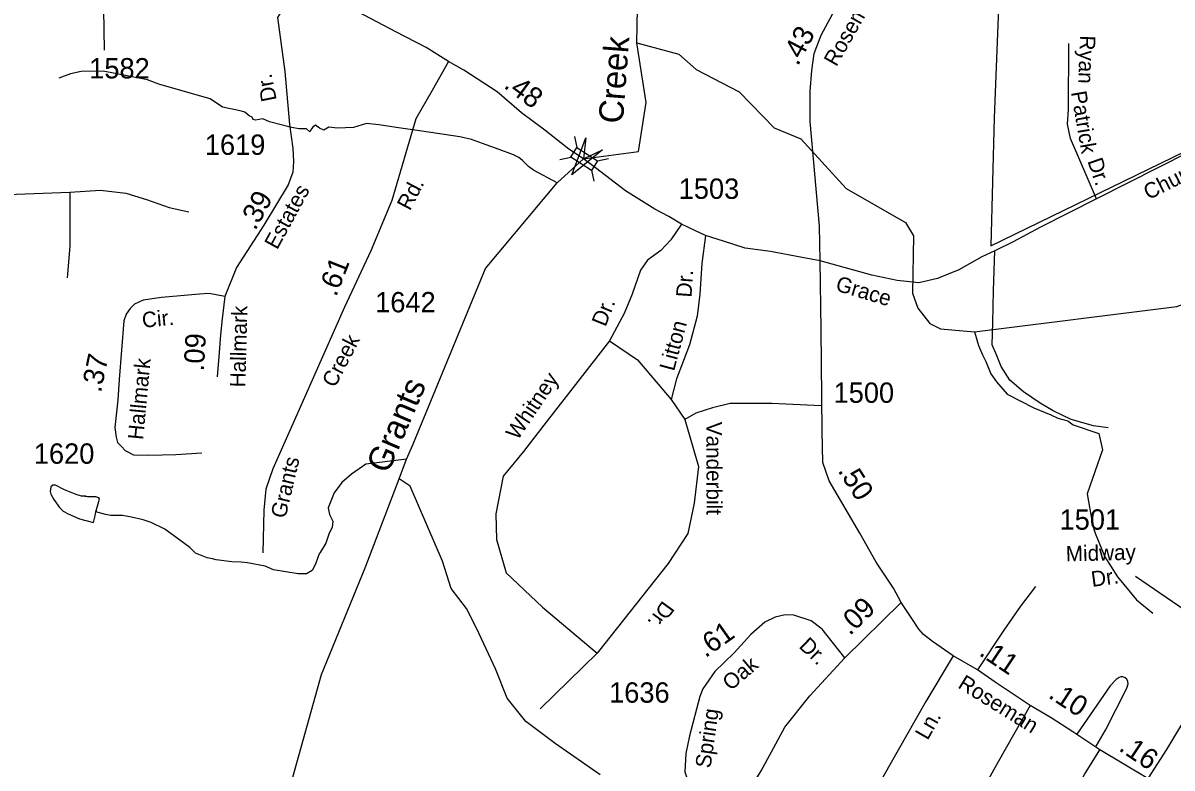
# Model space of a CAD drawing. Extents: x 1473865 to 1648260, y 639067 to 773536.
# Drawn here: x 1533398 to 1540456, y 678674 to 683249 of the extents above; entities that cross this region are included whole.
import ezdxf

# ---------------------------------------------------------------- set-up
doc = ezdxf.new("R2010")
doc.units = 0
for name, color, linetype in [('Exist Boundary Political City Limit New', 7, 'Continuous'), ('Exist Hydrographic Creek Single Shore', 7, 'Continuous'), ('Exist Hydrographic Creek Single Shore Label', 7, 'Continuous'), ('Exist Hydrographic Misc Water Feature', 7, 'Continuous'), ('Exist Road Non-System Type 51', 7, 'Continuous'), ('Exist Road Non-System Type 51 Label', 7, 'Continuous'), ('Exist Road Secondary Mileage Hundredths English Label', 7, 'Continuous'), ('Exist Road Secondary Structure Standard Bridge Attributed CELL', 7, 'Continuous'), ('Exist Road Secondary Structure Standard Bridge CELL', 7, 'Continuous'), ('Exist Road Secondary Type 51 Attributed', 7, 'Continuous'), ('Exist Road Secondary Type 51 Label', 7, 'Continuous'), ('Exist Road Secondary Type 51 Number Label', 7, 'Continuous'), ('Map Preparation Boundary City Limit Buffer Line', 7, 'Continuous')]:
    doc.layers.add(name, color=color, linetype=linetype)

msp = doc.modelspace()

# ---------------------------------------------------------------- linework, layer by layer
at = {"layer": 'Exist Boundary Political City Limit New'}
msp.add_lwpolyline([(1539416.6, 684017.8), (1539364.2, 682667.6), (1539344, 681881.7), (1540535.4, 682460.9)], dxfattribs=at)
at = {"layer": 'Exist Hydrographic Creek Single Shore'}
for points in [[(1537169.4, 683128.3), (1537173.2, 683337.9), (1537113.4, 683818.8), (1537126.4, 684159.9), (1537196.4, 684352.2), (1537333.4, 684549.6), (1537417.4, 684623.4)], [(1535753.8, 680571.3), (1535792.4, 680659.5), (1536238.3, 681742.2), (1536679.3, 682267.5), (1536840.5, 682415.4), (1537178.7, 682459.9), (1537226.5, 682761.6), (1537169.4, 683128.3)], [(1537169.4, 683128.3), (1537426.4, 683057.5), (1537533.3, 682963.4), (1537797.3, 682826.8), (1538011.4, 682605.9), (1538176.4, 682536.9), (1538455.3, 682232.6), (1538819.4, 682025), (1538867.4, 681941.9), (1538862.4, 681590.8), (1538894.4, 681498.2), (1538967.4, 681404.8), (1539033.4, 681370.7), (1539242.3, 681353.4), (1540486.4, 681508.8), (1540679.4, 681580.4), (1541259.4, 681913.3), (1541436.4, 681985.2), (1541794.2, 682257.3), (1541971.2, 682326)], [(1536679.3, 682267.5), (1536533.6, 682345.2), (1536502, 682368), (1536466.6, 682404.8), (1536442.9, 682422.5), (1536411.2, 682439.5), (1536323.6, 682472.5), (1536241.9, 682502), (1536152.5, 682533.4), (1536080.6, 682550.4), (1535847.3, 682584.7), (1535703.4, 682606.4), (1535583.6, 682624.5), (1535507.8, 682631.8), (1535427, 682607.7), (1535329.1, 682603.5), (1535275.4, 682610.4), (1535245, 682591.1), (1535218.8, 682603.5), (1535195.4, 682621.5), (1535177.5, 682610.4), (1535170.6, 682599.4), (1535159.5, 682581.5), (1535138.9, 682599.4), (1535093.4, 682599.4), (1535047.9, 682607.7), (1534912.7, 682642.1), (1534870, 682660.1), (1534825.9, 682653.2), (1534810.7, 682655.9), (1534805.2, 682671.1), (1534787.3, 682679.4), (1534761.1, 682701.4), (1534730.8, 682709.7), (1534623.2, 682733.1), (1534547.8, 682783.2), (1534239.2, 682871.5), (1534215.1, 682880.2), (1534161.5, 682901), (1534037.7, 682924.8), (1533890.2, 682953.2), (1533754.1, 682951.1), (1533689.8, 682936.8), (1533617.4, 682911.1)], [(1535753.8, 680571.3), (1535502.8, 680540.9), (1535416, 680477.5), (1535356.7, 680427.9), (1535309.8, 680363.1), (1535272.6, 680272.1), (1535279.5, 680230.7), (1535300.2, 680189.4), (1535296, 680152.1), (1535276.7, 680110.8), (1535257.4, 680055.6), (1535223.2, 679998), (1535216.9, 679989.9), (1535196.8, 679931.5), (1535181.6, 679901.2), (1535174.7, 679886), (1535140.2, 679866.7), (1535114, 679866.7), (1535087.8, 679866.7), (1534936.3, 679891.8), (1534884.7, 679912.5), (1534777, 679934.4), (1534737, 679938.4), (1534681, 679939.5), (1534585.2, 679953), (1534561.2, 679957.6), (1534529.4, 679965.6), (1534457.7, 679993.3), (1534422.4, 680027.7), (1534268.1, 680139.9), (1534184.6, 680181.8), (1534136.9, 680198.4), (1534065.1, 680215.4), (1534009.2, 680223.9), (1533937.2, 680225.4), (1533905.3, 680230.1), (1533845.6, 680246.9)], [(1534903.8, 677929.3), (1535038.3, 677980.1), (1535084, 678226.5), (1535055.3, 678618.2), (1535232.3, 679248.1), (1535500.3, 679902.5), (1535709.3, 680449.8), (1535753.8, 680571.3)], [(1536943.6, 678632.8), (1536667.3, 678825.3), (1536486.3, 678960.3), (1536372.3, 679103.7), (1536299.3, 679282.4), (1536185.3, 679528.9), (1536121.9, 679653), (1536028.2, 679777.1), (1535974.4, 679943.9), (1535884.8, 680153.5), (1535775.3, 680405.7), (1535709.3, 680449.8)]]:
    msp.add_lwpolyline(points, dxfattribs=at)
at = {"layer": 'Exist Hydrographic Misc Water Feature'}
for points in [[(1539242.3, 681353.4), (1539267.9, 681268.3), (1539290.9, 681211.2), (1539312.3, 681171.4), (1539343.8, 681094.7), (1539378.7, 681044.6), (1539443.8, 680969), (1539607.8, 680886.4), (1539712.3, 680842.1), (1539753.8, 680822.2), (1539815.2, 680805.2), (1539848.2, 680781.6), (1540006.7, 680729.2), (1540029.2, 680627), (1539935.7, 680357.1), (1539964.9, 680180.9), (1539976.4, 680140.4), (1539983.9, 680116.5), (1540043.8, 679970.9), (1540121.7, 679847.8), (1540237.7, 679707.6), (1540338.3, 679624.3)], [(1533845.6, 680246.9), (1533849.7, 680255.1), (1533849.8, 680262.4), (1533864.5, 680310.5), (1533866.9, 680326.9), (1533862.9, 680332.7), (1533844.9, 680338.8), (1533797, 680339.8), (1533781.1, 680344.3), (1533757.1, 680343.9), (1533725.2, 680352.8), (1533653.6, 680382.1), (1533598, 680411.1), (1533582, 680411.5), (1533567.8, 680401.1), (1533565.4, 680371.6), (1533569.2, 680355.1), (1533586.6, 680322.7), (1533621.9, 680274.4), (1533645.4, 680251.8), (1533675.3, 680235.6), (1533744.8, 680204.6), (1533830.5, 680180.8), (1533841.2, 680223.2), (1533845.6, 680246.9)], [(1533845.6, 680246.9), (1533864.5, 680310.5), (1533866.9, 680326.9), (1533862.9, 680332.7), (1533844.9, 680338.8), (1533797, 680339.8), (1533757.1, 680343.9), (1533725.2, 680352.8), (1533653.6, 680382.1), (1533598, 680411.1), (1533582, 680411.5), (1533567.8, 680401.1), (1533565.4, 680371.6), (1533569.2, 680355.1), (1533586.6, 680322.7), (1533621.9, 680274.4), (1533645.4, 680251.8), (1533675.3, 680235.6), (1533744.8, 680204.6), (1533830.5, 680180.8), (1533841.2, 680223.2), (1533845.6, 680246.9)]]:
    msp.add_lwpolyline(points, dxfattribs=at)
at = {"layer": 'Exist Road Non-System Type 51'}
for points in [[(1539991.2, 682170.1), (1539831.5, 682540.9), (1539813.5, 682628.4), (1539819.5, 682718.8), (1539822.5, 683122.7)], [(1532560.7, 682199.6), (1532738, 682194), (1533081.6, 682188.5), (1533685.6, 682210.7)], [(1533685.6, 682210.7), (1533685.6, 682005.5), (1533685.6, 681877.9), (1533669, 681683.8)], [(1533685.6, 682210.7), (1533874, 682221.8), (1534029.2, 682205.1), (1534156.7, 682166.3), (1534295.2, 682116.4), (1534417.1, 682088.7)], [(1537443.5, 682014.7), (1537376.5, 681916.9), (1537316.2, 681852.8), (1537233.2, 681792.4), (1537191.8, 681732), (1537139, 681584.9), (1537090, 681464.2), (1536999.5, 681298.1)], [(1537590.5, 681944.1), (1537567.8, 681771.5), (1537554.6, 681583.8), (1537539.5, 681449.4), (1537492.4, 681273.6), (1537443.5, 681144.6), (1537412.9, 681063.1), (1537378.8, 680937.9)], [(1540063.4, 680762.5), (1539973.7, 680776.3), (1539836.4, 680814.9), (1539725.8, 680868), (1539645.7, 680915), (1539543.7, 680984.5), (1539459.1, 681056.1), (1539406.5, 681139.2), (1539378, 681211.6), (1539351.3, 681271.9), (1539355.1, 681409.8), (1539359.8, 681606.4), (1539368.3, 681849.2)], [(1536999.5, 681298.1), (1536596.2, 680779), (1536471.7, 680616.8), (1536347.3, 680465.9), (1536302.1, 680235.7), (1536305.8, 680077.2), (1536366.2, 679873.5), (1536588.6, 679662.2), (1536924.2, 679379.2)], [(1536999.5, 681298.1), (1537172.9, 681181.2), (1537378.8, 680937.9)], [(1537378.8, 680937.9), (1537463.2, 680815.2)], [(1538300.2, 680898.2), (1537998.6, 680913.3), (1537742.2, 680913.3), (1537632.9, 680886.9), (1537531.1, 680852.9), (1537463.2, 680815.2)], [(1537463.2, 680815.2), (1537546.3, 680526.2), (1537519.9, 680299.8), (1537482.2, 680115), (1537361.5, 679930.1), (1536924.2, 679379.2)], [(1539616.8, 679788.6), (1539524.3, 679668.1), (1539423.4, 679520.1), (1539260.4, 679276.8)], [(1536924.2, 679379.2), (1536573.6, 679037.1)], [(1539991, 678808.5), (1540047.4, 678906.4), (1540178.2, 679163.7), (1540186.6, 679191.6), (1540185.1, 679205.2), (1540178.5, 679218.6), (1540167.5, 679228), (1540154.8, 679233.6), (1540142.4, 679234.3), (1540131.4, 679230.7), (1540112.7, 679216.9), (1540076.5, 679177.8), (1539870.9, 678881.5)], [(1540725.2, 679268.2), (1540604, 679090.6), (1540422.4, 678788.1), (1540307.5, 678609.1)]]:
    msp.add_lwpolyline(points, dxfattribs=at)
at = {"layer": 'Exist Road Secondary Structure Standard Bridge Attributed CELL'}
msp.add_lwpolyline([(1536958.1, 682470.7), (1536769.3, 682316.5), (1536855.7, 682544.5), (1536840.5, 682415.4)], close=True, dxfattribs=at)
at = {"layer": 'Exist Road Secondary Structure Standard Bridge CELL'}
for p, q in [((1536786.3, 682553), (1536800.8, 682485.6)), ((1536695, 682411.8), (1536762.4, 682426.3)), ((1536927.5, 682403.3), (1536994.9, 682417.8)), ((1536890, 682345.3), (1536904.5, 682277.9))]:
    msp.add_line(p, q, dxfattribs=at)
msp.add_lwpolyline([(1536800.8, 682485.6), (1536927.7, 682403.6), (1536889.3, 682344.3), (1536762.4, 682426.3)], close=True, dxfattribs=at)
at = {"layer": 'Exist Road Secondary Type 51 Attributed'}
msp.add_line((1538791.2, 679690.2), (1538446.5, 679351.1), dxfattribs=at)
for points in [[(1538295.5, 681789.5), (1538291.2, 682002.1), (1538233.4, 682644.9), (1538233.7, 682767), (1538233.6, 682830.3), (1538242.4, 682956.8), (1538257.1, 683062.7), (1538301.2, 683174.5), (1538398.2, 683356.8), (1538565, 683592.3), (1538806.3, 683935.4)], [(1535118.2, 683506.6), (1535011.3, 683364.5), (1534961.6, 683282.2), (1535006.5, 682952.4), (1535034.1, 682625.6), (1535056.1, 682479.5), (1535058.9, 682399.5), (1535056.1, 682333.3), (1535025.8, 682254.7), (1534876.9, 682007.9), (1534710.1, 681747.3), (1534638.4, 681569.5)], [(1536012.4, 683013.4), (1535874, 683099.4), (1535688.1, 683194.2), (1535458.7, 683316.6), (1535118.2, 683506.6)], [(1536012.4, 683013.4), (1535912, 682835.4), (1535811.7, 682660.8), (1535664.2, 682159.6), (1535534.6, 681849.4), (1535371.9, 681503.3), (1535056.1, 680787.7), (1534932, 680512), (1534889.3, 680386.5), (1534876.9, 680256.9), (1534870, 679995)], [(1536840.5, 682415.4), (1536750.6, 682475.4), (1536604.2, 682591.2), (1536460.2, 682697.9), (1536310.9, 682827.2), (1536105.5, 682959), (1536012.4, 683013.4)], [(1540941.1, 682648), (1539991.2, 682170.1), (1539647.1, 681994.5), (1539479.4, 681905.7), (1539368.3, 681849.2), (1539287.7, 681813.3), (1539146.2, 681734.1), (1539015.3, 681680.5), (1538900.3, 681652.9), (1538768.6, 681667.4), (1538611, 681700.6), (1538295.5, 681789.5)], [(1538295.5, 681789.5), (1538183.7, 681809.6), (1537990.3, 681845.9), (1537834.3, 681867.1), (1537701.1, 681909.6), (1537590.5, 681944.1), (1537528.8, 681973.5), (1537443.5, 682014.7), (1537365.5, 682060.9), (1537279.7, 682106.6), (1537098.3, 682218.7), (1536914.2, 682360), (1536840.5, 682415.4)], [(1538791.2, 679690.2), (1538745.5, 679778.2), (1538638, 679938.5), (1538537.6, 680116.5), (1538350, 680438.1), (1538310.1, 680550.8), (1538307.1, 680742.6), (1538301.2, 681366.2), (1538295.5, 681789.5)], [(1534638.4, 681569.5), (1534541.9, 681588.8), (1534482.6, 681584.6), (1534248.2, 681562.6), (1534136.5, 681547.4), (1534082.7, 681522.6), (1534055.2, 681496.4), (1534031.7, 681461.9), (1534017.9, 681419.2), (1533987.6, 681059.3), (1533979.3, 680935.3), (1533961.4, 680765.7), (1533969.7, 680705), (1533978.4, 680672.5), (1534002.8, 680648.5), (1534026.2, 680623.8), (1534075.9, 680596.9), (1534169.6, 680596.1), (1534336.4, 680600.2), (1534496.4, 680609.9)], [(1534638.4, 681569.5), (1534621.8, 681433), (1534610.8, 681335.1), (1534602.5, 681224.8), (1534590.1, 681075.9)], [(1539111, 679363.5), (1538984.2, 679450.3), (1538929, 679493.1), (1538901.5, 679526.2), (1538858, 679592.1), (1538791.2, 679690.2)], [(1538446.5, 679351.1), (1538307.1, 679527.4), (1538238.3, 679577.2), (1538132.1, 679611.7), (1538079.7, 679614.4), (1538019.1, 679599.3), (1537955.6, 679570.3), (1537868.8, 679494.5), (1537766.7, 679381.4), (1537647.7, 679267.3), (1537573.7, 679160.8), (1537554.4, 679113.9), (1537492.4, 678871.3), (1537468.7, 678763.2)], [(1537994.8, 678772.7), (1538076.7, 678923.8), (1538230.5, 679117.3), (1538446.5, 679351.1)], [(1539111, 679363.5), (1538942.9, 679082.6), (1538713.9, 678678.2), (1538555.4, 678394.2), (1538266.5, 677925.8), (1538270, 677883.6), (1538276.4, 677831), (1538306.6, 677759.4), (1538378.3, 677676.1), (1538507.4, 677549.8), (1538569.2, 677488.4), (1538632.1, 677431.1), (1538779.8, 677297.3), (1538937.5, 677228.4), (1539121, 677202.6), (1539302.5, 677195.9), (1539390.6, 677199.7), (1539591.3, 677303), (1539703.2, 677363.3), (1539783.5, 677409.2), (1539829.4, 677458), (1539935.5, 677641.7), (1540353.5, 678389.6), (1540430.9, 678518.8)], [(1539585.1, 679057.9), (1539369.9, 679200.7), (1539260.4, 679276.8), (1539111, 679363.5)], [(1539585.1, 679057.9), (1539387.3, 678711.3), (1539185.5, 678348.7), (1539041.4, 678106.9), (1539002.1, 678051.4), (1538985.8, 678028.2), (1538971.4, 677993.7), (1538953.1, 677936.2), (1538958.8, 677891.9), (1538965.7, 677870.3), (1538991.5, 677830.1), (1539030, 677800.9), (1539078.4, 677760.8)], [(1540012.2, 678785.7), (1539846.1, 678896.5), (1539713.8, 678983), (1539585.1, 679057.9)], [(1537468.7, 678763.2), (1537463.4, 678650.7), (1537474.5, 678620.3), (1537486.9, 678559.7), (1537504.8, 678515.6), (1537557.2, 678481.1), (1537637.1, 678472.8), (1537708.8, 678465.9), (1537758.5, 678481.1), (1537819.1, 678518.3), (1537880.4, 678572.9), (1537932.2, 678657.1), (1537994.8, 678772.7)], [(1539078.4, 677760.8), (1539130.8, 677739), (1539195, 677711), (1539236.2, 677708.8), (1539263.9, 677709.6), (1539312.7, 677712.5), (1539370, 677729.7), (1539411.1, 677763.4), (1539441.4, 677797.4), (1539582.3, 678036.8), (1539917.6, 678633.6), (1540012.2, 678785.7)], [(1540430.9, 678518.8), (1540307.5, 678609.1), (1540012.2, 678785.7)]]:
    msp.add_lwpolyline(points, dxfattribs=at)
at = {"layer": 'Exist Road Secondary Type 51 Number Label'}
for points in [[(1534277.1, 683854.1), (1533891.1, 683459.7), (1533896.6, 683082)], [(1541224, 678780.6), (1540953.3, 679356.6), (1540231.6, 679849.3)]]:
    msp.add_lwpolyline(points, dxfattribs=at)
at = {"layer": 'Map Preparation Boundary City Limit Buffer Line'}
msp.add_lwpolyline([(1539416.6, 684017.8), (1539364.2, 682667.6), (1539344, 681881.7), (1540535.4, 682460.9)], dxfattribs=at)

# ---------------------------------------------------------------- texts
at = {"layer": 'Exist Hydrographic Creek Single Shore Label'}
for s, rotation, p in [('Creek', 85.67831, (1537082.2, 682628.2)), ('Grants', 66.7072, (1535639.3, 680475.2))]:
    msp.add_text(s, height=150, rotation=rotation, dxfattribs=at).set_placement(p)
at = {"layer": 'Exist Road Non-System Type 51 Label'}
for s, rotation, p in [('Ryan', 267.68673, (1539891.3, 683174.7)), ('Patrick', 279.76054, (1539835, 682824.1)), ('Dr.', 289.01828, (1539935, 682401.8)), ('Dr.', 85.99742, (1537503.7, 681561.6)), ('Dr.', 68.1221, (1536975.7, 681379.4)), ('Litton', 74.98615, (1537396.7, 681107)), ('Whitney', 56.0709, (1536435.9, 680681.8)), ('Vanderbilt', 270.08146, (1537595.7, 680800.2)), ('Dr.', 233.91522, (1537328.6, 679706.8))]:
    msp.add_text(s, height=95, rotation=rotation, dxfattribs=at).set_placement(p)
at = {"layer": 'Exist Road Secondary Mileage Hundredths English Label'}
for s, rotation, p in [('.43', 62.13687, (1538157.5, 682980.9)), ('.48', 323.36579, (1536345.1, 682855.8)), ('.39', 61.35361, (1534824.5, 681970)), ('.61', 68.46691, (1535320.9, 681563.4)), ('.09', 86.67498, (1534508.4, 681108)), ('.37', 78.38711, (1533876.4, 680975)), ('.50', 302.65747, (1538399.8, 680499.9)), ('.09', 44.39573, (1538476.6, 679482.9)), ('.61', 35.26807, (1537589.6, 679347.4)), ('.11', 326.04843, (1539264.8, 679370)), ('.10', 326.8221, (1539690.3, 679109.7)), ('.16', 326.30542, (1540122.7, 678785.2))]:
    msp.add_text(s, height=125, rotation=rotation, dxfattribs=at).set_placement(p)
at = {"layer": 'Exist Road Secondary Type 51 Label'}
for s, rotation, p in [('Roseman', 60.34893, (1538394, 682976.4)), ('Dr.', 101.37373, (1534957, 682776.8)), ('Church', 26.79199, (1540311.2, 682160.8)), ('Rd.', 62.38474, (1535774.2, 682091.9)), ('Estates', 61.35361, (1534958.8, 681852.6)), ('Grace', 343.35005, (1538383.5, 681607.5)), ('Cir.', 5.42214, (1534133.1, 681377.4)), ('Hallmark', 88.556, (1534763.9, 681010.9)), ('Creek', 62.58488, (1535313.9, 681004.6)), ('Hallmark', 84.63548, (1534135.4, 680686.8)), ('Grants', 76.70351, (1535010, 680202.3)), ('Midway', 1.49779, (1539804.6, 679942.1)), ('Dr.', 7.76028, (1539965.6, 679786)), ('Dr.', 316.3692, (1538159.6, 679416.6)), ('Oak', 40.24124, (1537744.6, 679144.8)), ('Roseman', 328.06317, (1539134.7, 679170.8)), ('Spring', 81.92612, (1537620.8, 678669.2)), ('Ln.', 60.31093, (1538954.5, 678840.2))]:
    msp.add_text(s, height=95, rotation=rotation, dxfattribs=at).set_placement(p)
at = {"layer": 'Exist Road Secondary Type 51 Number Label'}
for s, p in [('1582', (1533804.4, 682908.7)), ('1619', (1534514.8, 682439.5)), ('1503', (1537425.6, 682169.3)), ('1642', (1535561.1, 681472.3)), ('1500', (1538377, 680916.6)), ('1620', (1533464.3, 680542.5)), ('1501', (1539765.2, 680137.5)), ('1636', (1536998.1, 679075.2))]:
    msp.add_text(s, height=125, dxfattribs=at).set_placement(p)

doc.saveas('drawing.dxf')
